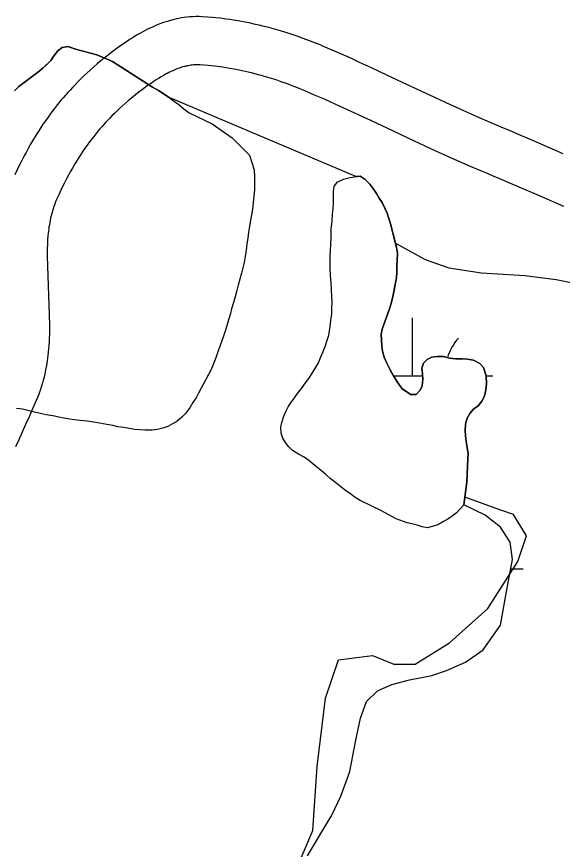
# Model space of a CAD drawing. Extents: x 3180038 to 3217926, y 922069 to 947485.
# Drawn here: x 3208469 to 3208809, y 942761 to 943279 of the extents above; entities that cross this region are included whole.
import ezdxf

# ---------------------------------------------------------------- set-up
doc = ezdxf.new("R2010")
doc.units = 0
for name, color, linetype in [('V-ROAD-CNTR', 7, 'Continuous'), ('V-SITE-VEGE', 7, 'Continuous'), ('V-TOPO-SHOR', 7, 'Continuous'), ('V-WETL-SWMP', 7, 'Continuous')]:
    doc.layers.add(name, color=color, linetype=linetype)

msp = doc.modelspace()

# ---------------------------------------------------------------- linework, layer by layer
at = {"layer": 'V-ROAD-CNTR'}
for points in [[(3208809.35, 943193.94), (3208790.89, 943201.97), (3208781.6, 943205.95), (3208776.92, 943207.93), (3208772.27, 943209.88), (3208768.77, 943211.34), (3208762.03, 943214.22), (3208755.74, 943216.97), (3208749.86, 943219.59), (3208744.35, 943222.09), (3208739.2, 943224.45), (3208729.51, 943228.94), (3208712.5, 943236.94), (3208699.67, 943242.97), (3208689.96, 943247.48), (3208682.62, 943250.85), (3208677.08, 943253.36), (3208672.89, 943255.24), (3208666.59, 943258.01), (3208660.23, 943260.76), (3208658, 943261.7), (3208655.78, 943262.61), (3208651.54, 943264.28), (3208647.5, 943265.8), (3208643.69, 943267.15), (3208640.09, 943268.37), (3208636.7, 943269.46), (3208633.51, 943270.44), (3208630.5, 943271.31), (3208627.68, 943272.1), (3208625.02, 943272.81), (3208622.52, 943273.44), (3208620.18, 943274), (3208617.95, 943274.52), (3208613.85, 943275.4), (3208610.23, 943276.12), (3208607.05, 943276.69), (3208604.27, 943277.15), (3208601.84, 943277.52), (3208599.68, 943277.82), (3208596, 943278.28), (3208593.21, 943278.58), (3208591.08, 943278.78), (3208587.97, 943279.03), (3208584.77, 943279.23), (3208582.75, 943279.31), (3208580.73, 943279.31), (3208578.79, 943279.24), (3208576.92, 943279.12), (3208575.13, 943278.94), (3208573.4, 943278.73), (3208571.74, 943278.47), (3208570.16, 943278.18), (3208568.62, 943277.87), (3208567.15, 943277.53), (3208565.89, 943277.2)], [(3208565.59, 943277.13), (3208564.39, 943276.79), (3208563.03, 943276.39), (3208560.6, 943275.6), (3208558.3, 943274.76), (3208556.18, 943273.91), (3208554.21, 943273.06), (3208552.39, 943272.23), (3208550.7, 943271.41), (3208549.14, 943270.62), (3208547.68, 943269.85), (3208546.28, 943269.08), (3208543.83, 943267.68), (3208541.67, 943266.37), (3208539.8, 943265.19), (3208538.14, 943264.11), (3208535.38, 943262.24), (3208533.3, 943260.78), (3208531.73, 943259.64), (3208529.45, 943257.94), (3208527.16, 943256.19), (3208524.45, 943254.06), (3208521.88, 943251.97), (3208519.44, 943249.92), (3208517.13, 943247.93), (3208514.94, 943245.98), (3208512.86, 943244.08), (3208510.9, 943242.23), (3208509.03, 943240.42), (3208507.26, 943238.65), (3208505.57, 943236.93), (3208503.96, 943235.25), (3208502.44, 943233.61), (3208500.99, 943232.01), (3208499.61, 943230.46), (3208498.3, 943228.94), (3208497.02, 943227.44), (3208494.67, 943224.58), (3208492.52, 943221.85), (3208490.55, 943219.26), (3208488.76, 943216.81), (3208487.12, 943214.5), (3208485.62, 943212.31), (3208484.25, 943210.25), (3208482.99, 943208.3), (3208481.81, 943206.43), (3208479.71, 943202.99), (3208477.92, 943199.91), (3208476.39, 943197.19), (3208475.08, 943194.79), (3208473.95, 943192.64), (3208472.06, 943188.96), (3208470.67, 943186.13), (3208469.63, 943183.96), (3208468.13, 943180.74)], [(3208573.58, 943248.21), (3208572.66, 943247.96), (3208571.97, 943247.75), (3208570.41, 943247.24), (3208569, 943246.73), (3208567.65, 943246.19), (3208566.38, 943245.64), (3208565.17, 943245.09), (3208564.01, 943244.53), (3208562.92, 943243.97), (3208561.89, 943243.43), (3208560.96, 943242.92), (3208559.06, 943241.83), (3208557.43, 943240.84), (3208555.98, 943239.93), (3208554.74, 943239.12), (3208552.44, 943237.56), (3208550.74, 943236.36), (3208549.47, 943235.45), (3208547.51, 943233.99), (3208545.55, 943232.49), (3208543.19, 943230.63), (3208540.97, 943228.83), (3208538.88, 943227.08), (3208536.91, 943225.37), (3208535.04, 943223.72), (3208533.29, 943222.1), (3208531.62, 943220.54), (3208530.05, 943219.01), (3208528.55, 943217.52), (3208527.14, 943216.08), (3208525.8, 943214.68), (3208524.52, 943213.3), (3208523.31, 943211.97), (3208522.16, 943210.67), (3208521.06, 943209.41), (3208520.04, 943208.21), (3208518.04, 943205.77), (3208516.25, 943203.49), (3208514.61, 943201.34), (3208513.11, 943199.29), (3208511.74, 943197.35), (3208510.48, 943195.52), (3208509.33, 943193.78), (3208508.26, 943192.14), (3208507.3, 943190.62), (3208505.48, 943187.62), (3208503.95, 943185), (3208502.64, 943182.66), (3208501.51, 943180.6), (3208500.56, 943178.8), (3208498.87, 943175.5), (3208497.65, 943173.02), (3208496.76, 943171.16), (3208495.42, 943168.27), (3208494.13, 943165.4), (3208493.49, 943163.9), (3208492.92, 943162.46), (3208492.4, 943161.02), (3208491.92, 943159.59), (3208491.49, 943158.17), (3208491.09, 943156.76), (3208490.73, 943155.35), (3208490.39, 943153.94), (3208490.09, 943152.54), (3208489.82, 943151.15), (3208489.58, 943149.77), (3208489.36, 943148.39), (3208489.17, 943147.01), (3208488.99, 943145.65), (3208488.84, 943144.29), (3208488.71, 943142.98), (3208488.5, 943140.24), (3208488.35, 943137.58), (3208488.25, 943134.96), (3208488.2, 943132.39), (3208488.19, 943130.06), (3208489.66, 943087.35), (3208489.64, 943084.3), (3208489.59, 943081.62), (3208489.51, 943079.09), (3208489.39, 943076.71), (3208489.25, 943074.47), (3208489.08, 943072.36), (3208488.9, 943070.38), (3208488.7, 943068.51), (3208488.5, 943066.87)], [(3208809.72, 943161.07), (3208797.39, 943166.42), (3208779, 943174.43), (3208769.84, 943178.35), (3208765.28, 943180.28), (3208760.69, 943182.2), (3208757.08, 943183.71), (3208750.12, 943186.69), (3208743.62, 943189.53), (3208737.57, 943192.23), (3208731.92, 943194.78), (3208726.64, 943197.2), (3208716.82, 943201.76), (3208699.74, 943209.78), (3208686.96, 943215.79), (3208677.37, 943220.25), (3208670.18, 943223.55), (3208664.77, 943226), (3208660.72, 943227.82), (3208654.59, 943230.51), (3208648.46, 943233.16), (3208646.47, 943234), (3208644.57, 943234.78), (3208640.77, 943236.28), (3208637.21, 943237.61), (3208633.86, 943238.81), (3208630.69, 943239.88), (3208627.71, 943240.84), (3208624.91, 943241.69), (3208622.28, 943242.46), (3208619.81, 943243.15), (3208617.49, 943243.77), (3208615.32, 943244.32), (3208613.28, 943244.81), (3208611.41, 943245.24), (3208607.79, 943246.02), (3208604.67, 943246.63), (3208601.95, 943247.12), (3208599.57, 943247.52), (3208597.5, 943247.83), (3208595.73, 943248.08), (3208592.53, 943248.48), (3208590.18, 943248.73), (3208588.47, 943248.9), (3208585.83, 943249.11), (3208583.3, 943249.27), (3208582.22, 943249.31), (3208581.24, 943249.31), (3208580.28, 943249.27), (3208579.36, 943249.21), (3208578.45, 943249.12), (3208577.57, 943249.01), (3208576.7, 943248.88), (3208575.85, 943248.73), (3208575.03, 943248.56), (3208574.23, 943248.37), (3208573.29, 943248.13)], [(3208488.47, 943066.65), (3208488.25, 943065.06), (3208487.77, 943062.03), (3208487.27, 943059.31), (3208486.77, 943056.93), (3208486.28, 943054.84), (3208485.81, 943053.02), (3208485.36, 943051.36), (3208484.53, 943048.64), (3208483.83, 943046.54), (3208483.25, 943044.91), (3208482.36, 943042.6), (3208481.43, 943040.35), (3208479.15, 943035.14), (3208476.95, 943030.14), (3208474.78, 943025.26), (3208472.65, 943020.5), (3208470.56, 943015.88), (3208468.49, 943011.39)]]:
    msp.add_lwpolyline(points, dxfattribs=at)
at = {"layer": 'V-SITE-VEGE'}
for p, q in [((3208497.6, 943260.2), (3208494.77, 943258.11)), ((3208501.21, 943260.81), (3208497.6, 943260.2)), ((3208505.33, 943259.29), (3208501.21, 943260.81)), ((3208508.91, 943258.17), (3208505.33, 943259.29)), ((3208492.59, 943255.2), (3208490.41, 943252.03)), ((3208494.77, 943258.11), (3208492.59, 943255.2)), ((3208519.15, 943255.61), (3208508.91, 943258.17)), ((3208528.83, 943251.47), (3208519.15, 943255.61)), ((3208490.41, 943252.03), (3208485.8, 943247.43)), ((3208553.68, 943235.48), (3208528.83, 943251.47)), ((3208483.1, 943245.2), (3208470.69, 943235.91)), ((3208485.8, 943247.43), (3208483.1, 943245.2)), ((3208470.69, 943235.91), (3208467.82, 943233.13)), ((3208557.51, 943233.29), (3208553.68, 943235.48)), ((3208564.12, 943228.92), (3208557.51, 943233.29)), ((3208680.29, 943179.67), (3208564.12, 943228.92)), ((3208682.96, 943179.93), (3208680.29, 943179.67)), ((3208686.13, 943177.88), (3208682.96, 943179.93)), ((3208689.03, 943175.04), (3208686.13, 943177.88)), ((3208691.51, 943171.66), (3208689.03, 943175.04)), ((3208693.21, 943169.1), (3208691.51, 943171.66)), ((3208694.9, 943166.28), (3208693.21, 943169.1)), ((3208696.73, 943163.58), (3208694.9, 943166.28)), ((3208699.83, 943156.86), (3208696.73, 943163.58)), ((3208701.87, 943150.29), (3208699.83, 943156.86)), ((3208705.52, 943135.56), (3208701.87, 943150.29)), ((3208706.14, 943131.95), (3208705.52, 943135.56)), ((3208705.83, 943120.08), (3208706.14, 943131.95)), ((3208705.51, 943116.61), (3208705.83, 943120.08)), ((3208703.34, 943105.04), (3208705.07, 943113.55)), ((3208705.07, 943113.55), (3208705.51, 943116.61)), ((3208702.21, 943100.78), (3208703.34, 943105.04)), ((3208696.77, 943084.72), (3208701.22, 943097.46)), ((3208701.22, 943097.46), (3208702.21, 943100.78)), ((3208696.05, 943081.39), (3208696.77, 943084.72)), ((3208696.48, 943074.31), (3208696.05, 943081.39)), ((3208696.96, 943070.97), (3208696.48, 943074.31)), ((3208697.84, 943067.35), (3208696.96, 943070.97)), ((3208699.52, 943063.59), (3208697.84, 943067.35)), ((3208727.6, 943067.18), (3208724.64, 943065.89)), ((3208730.94, 943067.67), (3208727.6, 943067.18)), ((3208734.68, 943067.61), (3208730.94, 943067.67)), ((3208738.67, 943066.61), (3208734.68, 943067.61)), ((3208742.4, 943066.29), (3208738.67, 943066.61)), ((3208701.73, 943059.29), (3208699.52, 943063.59)), ((3208722.47, 943063.52), (3208721.36, 943060.47)), ((3208724.64, 943065.89), (3208722.47, 943063.52)), ((3208746.67, 943066.23), (3208742.4, 943066.29)), ((3208749.87, 943066.05), (3208746.67, 943066.23)), ((3208753.46, 943065.46), (3208749.87, 943066.05)), ((3208757.43, 943063.4), (3208753.46, 943065.46)), ((3208759.66, 943060.84), (3208757.43, 943063.4)), ((3208705.37, 943052.96), (3208701.73, 943059.29)), ((3208721.36, 943060.47), (3208721.93, 943053.65)), ((3208761.32, 943055.6), (3208759.66, 943060.84)), ((3208707.46, 943049.86), (3208705.37, 943052.96)), ((3208721.93, 943053.65), (3208721.46, 943049.39)), ((3208761.65, 943050.53), (3208761.32, 943055.6)), ((3208709.42, 943047.43), (3208707.46, 943049.86)), ((3208714.58, 943044.02), (3208709.42, 943047.43)), ((3208720.22, 943046.61), (3208717.78, 943044.11)), ((3208721.46, 943049.39), (3208720.22, 943046.61)), ((3208760.19, 943042.54), (3208761.04, 943045.74)), ((3208761.04, 943045.74), (3208761.65, 943050.53)), ((3208717.78, 943044.11), (3208714.58, 943044.02)), ((3208758.69, 943039.9), (3208760.19, 943042.54)), ((3208753.54, 943034.9), (3208756.51, 943037.13)), ((3208756.51, 943037.13), (3208758.69, 943039.9)), ((3208749.32, 943028.96), (3208751.23, 943032.27)), ((3208751.23, 943032.27), (3208753.54, 943034.9)), ((3208748.27, 943021.51), (3208748.6, 943025.37)), ((3208748.6, 943025.37), (3208749.32, 943028.96)), ((3208748.49, 943018.3), (3208748.27, 943021.51)), ((3208748.85, 943014.96), (3208748.49, 943018.3)), ((3208750.2, 943007.33), (3208748.85, 943014.96)), ((3208749.88, 943004), (3208750.2, 943007.33)), ((3208749.4, 942989.46), (3208749.88, 943004)), ((3208748.09, 942980.04), (3208749.4, 942989.46)), ((3208770.44, 942971.91), (3208748.09, 942980.04)), ((3208778.42, 942969.25), (3208770.44, 942971.91)), ((3208786.39, 942955.95), (3208778.42, 942969.25)), ((3208781.07, 942939.99), (3208786.39, 942955.95)), ((3208762.46, 942910.74), (3208781.07, 942939.99)), ((3208738.54, 942889.46), (3208762.46, 942910.74)), ((3208717.27, 942876.16), (3208738.54, 942889.46)), ((3208669.43, 942878.82), (3208690.69, 942881.48)), ((3208690.69, 942881.48), (3208703.99, 942876.16)), ((3208661.45, 942854.88), (3208669.43, 942878.82)), ((3208703.99, 942876.16), (3208717.27, 942876.16)), ((3208656.14, 942812.32), (3208661.45, 942854.88)), ((3208653.48, 942772.43), (3208656.14, 942812.32)), ((3208637.53, 942735.19), (3208653.48, 942772.43))]:
    msp.add_line(p, q, dxfattribs=at)
at = {"layer": 'V-TOPO-SHOR'}
for points in [[(3208468.52, 943233.81), (3208470.69, 943235.91), (3208473.93, 943238.4), (3208477.16, 943240.75), (3208480, 943242.85), (3208483.1, 943245.2), (3208485.8, 943247.43), (3208488.24, 943249.8), (3208490.41, 943252.03), (3208492.59, 943255.2), (3208494.77, 943258.11), (3208497.6, 943260.2), (3208501.21, 943260.81), (3208505.33, 943259.29), (3208508.91, 943258.17), (3208512.37, 943257.31), (3208516.09, 943256.32), (3208519.15, 943255.61), (3208528.83, 943251.47), (3208553.68, 943235.48), (3208557.52, 943233.29), (3208560.69, 943231.25), (3208564.12, 943228.92), (3208567.42, 943226.48), (3208570.2, 943224.56), (3208573.23, 943221.99), (3208576.53, 943219.4), (3208590.93, 943212.48), (3208603.34, 943203.87), (3208614.03, 943192.96), (3208616.97, 943183.98), (3208617.17, 943179.57), (3208617.25, 943175.96), (3208617.2, 943172.76), (3208617.32, 943171.56), (3208615.94, 943159.44), (3208614.18, 943148.79), (3208613.59, 943145.06), (3208613, 943141.33), (3208612.55, 943137.74), (3208612.09, 943133.87), (3208611.5, 943130.01), (3208610.77, 943126.15), (3208610.06, 943122.96), (3208609.21, 943119.5), (3208607.1, 943112.06), (3208606.25, 943108.74), (3208605.12, 943104.89), (3208604.14, 943101.3), (3208603.01, 943097.45), (3208602.3, 943094.39), (3208601.19, 943091.2), (3208600.48, 943088.28), (3208599.49, 943084.69), (3208598.23, 943080.97), (3208596.85, 943077.52), (3208595.87, 943074.6), (3208594.48, 943070.62), (3208593.08, 943066.77), (3208591.42, 943062.79), (3208590.04, 943059.21), (3208584.13, 943047.95), (3208582.48, 943044.77), (3208580.84, 943041.86), (3208578.93, 943038.95), (3208577.29, 943036.18), (3208574.56, 943032.48), (3208572.12, 943029.85), (3208569.01, 943027.23), (3208566.19, 943025.66), (3208563.23, 943024.11), (3208560.28, 943023.08), (3208556.93, 943022.2), (3208553.46, 943021.85), (3208549.18, 943021.78), (3208545.58, 943021.97), (3208542.52, 943022.15), (3208539.19, 943022.86), (3208536, 943023.44), (3208532.27, 943023.9), (3208529.08, 943024.61), (3208525.35, 943025.34), (3208520.69, 943026.07), (3208516.97, 943026.79), (3208512.84, 943027.39), (3208508.84, 943027.85), (3208505.25, 943028.3), (3208502.05, 943028.75), (3208496.59, 943029.63), (3208491.8, 943030.64), (3208487.54, 943031.37), (3208484.09, 943032.22), (3208480.36, 943033.07), (3208477.04, 943033.92), (3208472.92, 943034.92), (3208469.05, 943035.24)], [(3208747.42, 942975.22), (3208742.71, 942970.21), (3208740.15, 942968.25), (3208737.45, 942966.42), (3208734.76, 942964.86), (3208731.26, 942962.77), (3208724.83, 942961), (3208721.63, 942961.58), (3208718.45, 942962.56), (3208715.12, 942963.41), (3208712.2, 942964.12), (3208705.43, 942966.49), (3208702.78, 942968), (3208696.29, 942971.56), (3208682.91, 942977.9), (3208679.87, 942979.81), (3208677.1, 942981.99), (3208673.8, 942984.31), (3208671.03, 942986.48), (3208667.86, 942989.07), (3208664.3, 942991.79), (3208661.67, 942994.09), (3208658.9, 942996.41), (3208656, 942998.72), (3208653.49, 943000.89), (3208650.99, 943002.93), (3208648.08, 943004.97), (3208644.51, 943006.89), (3208640.94, 943009.21), (3208638.7, 943011.38), (3208636.47, 943014.08), (3208634.78, 943016.91), (3208633.76, 943020), (3208633.55, 943023.73), (3208634.26, 943026.66), (3208635.52, 943030.51), (3208636.76, 943033.43), (3208638.27, 943036.34), (3208640.18, 943039.38), (3208642.09, 943042.02), (3208644, 943044.66), (3208646.45, 943047.83), (3208649.03, 943051.26), (3208650.94, 943053.9), (3208652.99, 943056.94), (3208656.96, 943063.69), (3208658.61, 943067.4), (3208660, 943070.71), (3208661.11, 943073.9), (3208662.5, 943077.88), (3208663.48, 943080.94), (3208664.36, 943086.4), (3208664.82, 943090.13), (3208665.28, 943094.12), (3208665.33, 943097.72), (3208665.52, 943101.59), (3208665.44, 943105.06), (3208665.24, 943109.34), (3208664.9, 943113.61), (3208664.57, 943118.15), (3208664.37, 943122.56), (3208664.29, 943126.7), (3208664.35, 943130.57), (3208664.53, 943133.77), (3208664.72, 943137.5), (3208664.91, 943141.5), (3208664.99, 943146.83), (3208665.47, 943152.17), (3208665.8, 943156.3), (3208666.12, 943159.63), (3208666.31, 943163.76), (3208666.37, 943167.5), (3208666.41, 943170.57), (3208666.86, 943173.63), (3208668.63, 943176.27), (3208672.53, 943178.08), (3208675.88, 943178.97), (3208679.35, 943179.58), (3208682.96, 943179.93), (3208686.13, 943177.88), (3208689.03, 943175.04), (3208691.51, 943171.66), (3208693.21, 943169.1), (3208694.9, 943166.28), (3208696.73, 943163.58), (3208698.41, 943159.95), (3208699.83, 943156.86), (3208701.87, 943150.29), (3208704.89, 943138.18)], [(3208704.89, 943138.18), (3208705.52, 943135.56), (3208706.14, 943131.95), (3208706.08, 943127.68), (3208705.89, 943124.08), (3208705.83, 943120.08), (3208705.51, 943116.61), (3208705.07, 943113.55), (3208704.2, 943109.03), (3208703.34, 943105.04), (3208702.21, 943100.78), (3208701.22, 943097.46), (3208699.97, 943093.88), (3208698.3, 943089.23), (3208696.77, 943084.72), (3208696.05, 943081.39), (3208696.27, 943078.19), (3208696.48, 943074.31), (3208696.96, 943070.97), (3208697.84, 943067.35), (3208699.52, 943063.59), (3208701.73, 943059.29), (3208703.81, 943055.66), (3208705.37, 943052.96), (3208707.46, 943049.86), (3208709.42, 943047.43), (3208714.58, 943044.02), (3208717.78, 943044.11), (3208720.22, 943046.61), (3208721.46, 943049.39), (3208721.93, 943053.65), (3208721.71, 943056.86), (3208721.36, 943060.47), (3208722.47, 943063.52), (3208724.64, 943065.89), (3208727.6, 943067.18), (3208730.94, 943067.67), (3208734.68, 943067.61), (3208738.67, 943066.61), (3208742.4, 943066.29), (3208746.67, 943066.23), (3208749.87, 943066.05), (3208753.46, 943065.46), (3208757.43, 943063.4), (3208759.66, 943060.84), (3208761.32, 943055.6), (3208761.65, 943050.53), (3208761.04, 943045.74), (3208760.19, 943042.54), (3208758.69, 943039.9), (3208756.51, 943037.13), (3208753.54, 943034.9), (3208751.23, 943032.27), (3208749.32, 943028.96), (3208748.6, 943025.37), (3208748.27, 943021.51), (3208748.49, 943018.3), (3208748.84, 943014.96), (3208749.58, 943010.81), (3208750.2, 943007.33), (3208749.88, 943004), (3208749.4, 942989.46), (3208747.42, 942975.22)]]:
    msp.add_lwpolyline(points, dxfattribs=at)
at = {"layer": 'V-WETL-SWMP'}
for p, q in [((3208715.51, 943055.69), (3208715.59, 943091.69)), ((3208703.76, 943055.72), (3208721.78, 943055.68)), ((3208761.31, 943055.59), (3208765.51, 943055.58)), ((3208776.75, 942935.48), (3208784.39, 942935.47))]:
    msp.add_line(p, q, dxfattribs=at)
for points in [[(3208758.69, 943039.9), (3208760.19, 943042.55), (3208761.04, 943045.74), (3208761.65, 943050.53), (3208761.32, 943055.61), (3208759.66, 943060.83), (3208757.43, 943063.4), (3208753.46, 943065.46), (3208749.87, 943066.05), (3208746.67, 943066.23), (3208742.4, 943066.29), (3208738.67, 943066.62), (3208734.68, 943067.61), (3208730.94, 943067.66), (3208727.6, 943067.18), (3208724.64, 943065.89), (3208722.47, 943063.52), (3208721.36, 943060.47), (3208721.71, 943056.86), (3208721.93, 943053.65), (3208721.46, 943049.39), (3208720.22, 943046.61), (3208717.78, 943044.11), (3208714.58, 943044.02), (3208709.43, 943047.43), (3208707.46, 943049.86), (3208705.37, 943052.96), (3208703.81, 943055.66), (3208701.73, 943059.29), (3208699.52, 943063.59), (3208697.84, 943067.35), (3208696.96, 943070.97), (3208696.48, 943074.31), (3208696.27, 943078.19), (3208696.05, 943081.39), (3208696.77, 943084.72), (3208698.3, 943089.23), (3208699.97, 943093.88), (3208701.22, 943097.46), (3208702.21, 943100.78), (3208703.34, 943105.04), (3208704.2, 943109.03), (3208705.07, 943113.55), (3208705.51, 943116.61), (3208705.83, 943120.08), (3208705.89, 943124.08), (3208706.08, 943127.68), (3208706.14, 943131.95), (3208705.52, 943135.56), (3208704.89, 943138.18), (3208723.51, 943128.08), (3208738.17, 943122.91), (3208758.41, 943119.83), (3208785.52, 943118.12), (3208804.89, 943115.64), (3208822.64, 943112.17)], [(3208650.26, 942756.74), (3208665.28, 942781.98), (3208670.93, 942793.94), (3208676.5, 942809.33), (3208680.21, 942828.72), (3208683.15, 942842.5), (3208687, 942852.85), (3208693.67, 942859.46), (3208702.63, 942863.43), (3208713.76, 942866.28), (3208727.63, 942868.95), (3208736.71, 942872.1), (3208748.56, 942877.26), (3208759.49, 942885.04), (3208770.26, 942900.35), (3208773.83, 942920.01), (3208777.84, 942941.17), (3208776.36, 942952.01), (3208770.2, 942961.41), (3208760.73, 942968.81), (3208747.42, 942975.22), (3208749.4, 942989.46), (3208749.88, 943004), (3208750.2, 943007.33), (3208749.58, 943010.81), (3208748.84, 943014.96), (3208748.49, 943018.3), (3208748.27, 943021.5), (3208748.6, 943025.37), (3208749.32, 943028.96), (3208751.24, 943032.27), (3208753.54, 943034.9), (3208756.51, 943037.13), (3208758.69, 943039.9)]]:
    msp.add_lwpolyline(points, dxfattribs=at)
msp.add_arc((3208770.75, 943056.04), 35.25, 139.099, 161.9494, dxfattribs=at)

doc.saveas('drawing.dxf')
